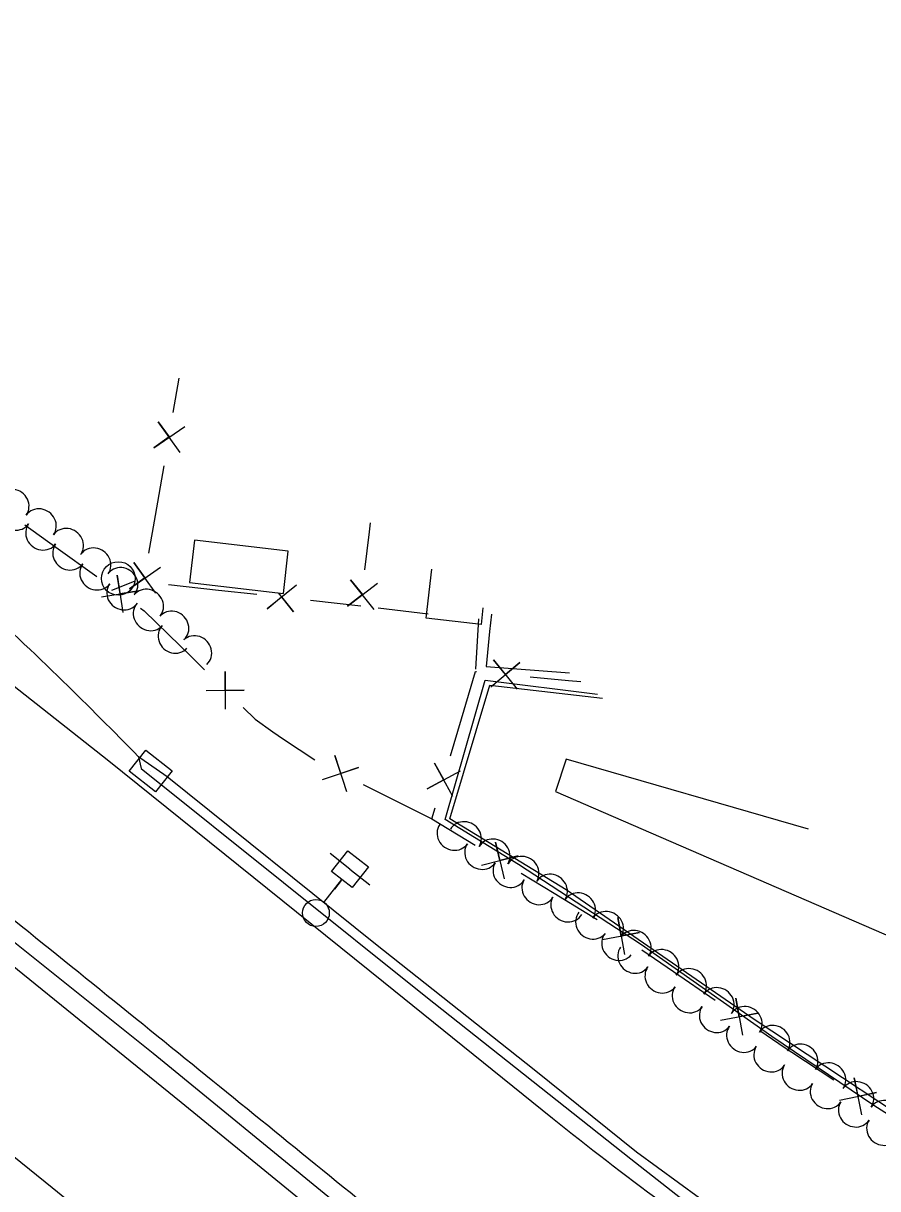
# Model space of a CAD drawing. Extents: x 1746010 to 1754829, y 655801 to 663091.
# Drawn here: x 1748412.4 to 1748666.3, y 661557 to 661903.4 of the extents above; entities that cross this region are included whole.
import ezdxf

# ---------------------------------------------------------------- set-up
doc = ezdxf.new("R2010")
doc.units = 0
for name, color, linetype in [('SURVEY - AERIAL SURVEY - Photo Control - Points - Elevations', 7, 'Continuous'), ('SURVEY - AERIAL SURVEY - Photo Control - Points - Locators', 7, 'Continuous'), ('SURVEY - AERIAL SURVEY - Photo Control - Points - Numbers', 7, 'Continuous'), ('SURVEY - AERIAL SURVEY - Photo Control with Text', 7, 'Continuous'), ('SURVEY - CENTERLINE - Existing Roads - Development', 7, 'Continuous'), ('SURVEY - CENTERLINE - Existing Roads Curve Text', 7, 'Continuous'), ('SURVEY - CENTERLINE - Existing Roads Text', 7, 'Continuous'), ('SURVEY - CENTERLINE - Preliminary - Development', 7, 'Continuous')]:
    doc.layers.add(name, color=color, linetype=linetype)

msp = doc.modelspace()

# ---------------------------------------------------------------- linework, layer by layer
at = {"layer": 'SURVEY - AERIAL SURVEY - Photo Control - Points - Elevations'}
msp.add_lwpolyline([(1748910.83, 661404.62), (1748911.82, 661408.5), (1748870.98, 661423.43), (1748839.2, 661435.99), (1748800.89, 661452.08), (1748770.77, 661466.26), (1748743.52, 661478.84), (1748708.78, 661497.63), (1748671.19, 661517.75), (1748645.7, 661532.7), (1748625.37, 661545.71), (1748613.39, 661554.16), (1748594.67, 661567.82), (1748564.2, 661592.32), (1748517.09, 661629.66), (1748455.21, 661679.34), (1748447.39, 661684.85), (1748446.67, 661685.36)], dxfattribs=at)
at = {"layer": 'SURVEY - AERIAL SURVEY - Photo Control - Points - Locators'}
for points in [[(1749014.37, 661130.26), (1748990.7, 661149.54), (1748916.31, 661209.97), (1748835.38, 661275.76), (1748731.71, 661360.72), (1748655.6, 661422.38), (1748555.07, 661504.4), (1748459.33, 661582.61), (1748380.29, 661646.59), (1748288.83, 661717.68), (1748181.12, 661800.02), (1748091.36, 661866.45), (1748036.84, 661905.72)], [(1748569.65, 661577.83), (1748519.45, 661618.34), (1748437.79, 661684), (1748393.16, 661719.18), (1748295.79, 661794.96)], [(1748551.54, 661727.75), (1748550.97, 661722.58), (1748549.98, 661712.21), (1748574.69, 661710.27)], [(1748899.97, 661458.62), (1748887.43, 661462.28), (1748864.43, 661470.09), (1748846.92, 661477.99), (1748822.16, 661489.19), (1748797.58, 661502.72), (1748768.69, 661520.99), (1748734.27, 661538.32), (1748706.56, 661555.34), (1748665.21, 661581.73), (1748634.89, 661602.18), (1748596.11, 661629.48), (1748559.57, 661653.3), (1748537.78, 661666.72), (1748549.66, 661708.07), (1748583.03, 661703.96)], [(1748446.67, 661685.36), (1748447.41, 661681.83), (1748532.04, 661614.13), (1748593, 661565.86), (1748611.4, 661551.33), (1748626.29, 661541.43), (1748674.09, 661513.32), (1748727.97, 661482.88), (1748777.52, 661459.1), (1748810.35, 661444.15), (1748850.05, 661428.01), (1748910.83, 661404.62), (1748954.66, 661390.35), (1748988.16, 661379.8), (1749008.42, 661374.05)], [(1749004.96, 661081.96), (1748990.07, 661094.14), (1748934.34, 661138.81), (1748865.88, 661194.6), (1748789.64, 661256.64), (1748729.69, 661305.4), (1748673.84, 661351.11), (1748595.91, 661414.43), (1748530.55, 661467.92), (1748473.83, 661514.17), (1748421, 661557.21), (1748361.81, 661604.95), (1748313.62, 661643.08), (1748341.85, 661611.66), (1748371.26, 661577.05), (1748408.51, 661529.92)]]:
    msp.add_lwpolyline(points, dxfattribs=at)
for points in [[(1748322.43, 661791.33), (1748373.47, 661752.68), (1748397.57, 661732.62), (1748424.19, 661707.83), (1748446.67, 661685.36)], [(1748390.54, 661652.24), (1748458.5, 661597.34), (1748523.79, 661544.26)], [(1748784.36, 661451.78), (1748753.18, 661466.15), (1748719.83, 661482.77), (1748666.33, 661511.73), (1748631.65, 661532.7), (1748602.01, 661552.91), (1748569.65, 661577.83)]]:
    msp.add_spline(points, degree=3, dxfattribs=at)
at = {"layer": 'SURVEY - AERIAL SURVEY - Photo Control - Points - Numbers'}
msp.add_lwpolyline([(1748040.01, 661910.33), (1748122.02, 661850.78), (1748195.38, 661796.53), (1748267.56, 661741.32), (1748333.52, 661690.82), (1748402.34, 661636.08), (1748451.04, 661597.23), (1748504.04, 661553.85), (1748559.78, 661508.8), (1748636.39, 661445.77), (1748709.27, 661386.44), (1748757.29, 661347.34), (1748822.35, 661294.7), (1748882.58, 661246), (1748955.33, 661186.03), (1749015.15, 661137.9)], dxfattribs=at)
at = {"layer": 'SURVEY - AERIAL SURVEY - Photo Control with Text'}
for p, q in [((1748440.64, 661738.37), (1748440.64, 661738.37)), ((1748438.73, 661734.91), (1748445.46, 661737.54))]:
    msp.add_line(p, q, dxfattribs=at)
msp.add_circle((1748440.64, 661738.33), 5, dxfattribs=at)
at = {"layer": 'SURVEY - CENTERLINE - Existing Roads - Development'}
for points in [[(1748456.97, 661787.69), (1748458.73, 661797.88)], [(1748459.07, 661775.77), (1748452.53, 661784.9), (1748455.81, 661780.39), (1748451.19, 661777.12), (1748460.41, 661783.55)], [(1748451.68, 661757.07), (1748454.23, 661771.84)], [(1748449.74, 661745.84), (1748451.68, 661757.07)], [(1748412.86, 661754.31), (1748422.09, 661747.66)], [(1748513.96, 661740.92), (1748515.28, 661752.22)], [(1748515.28, 661752.22), (1748515.59, 661754.91)], [(1748422.09, 661747.66), (1748434.24, 661738.9)], [(1748451.84, 661733.93), (1748445.3, 661743.06), (1748448.58, 661738.54), (1748443.95, 661735.28), (1748453.18, 661741.7)], [(1748435.64, 661732.84), (1748446.73, 661734.69), (1748441.22, 661733.74), (1748440.33, 661739.31), (1748442.03, 661728.23)], [(1748549.03, 661729.65), (1748548.46, 661724.69), (1748532.14, 661726.58), (1748533.82, 661741.14)], [(1748470.47, 661734.79), (1748455.57, 661736.44)], [(1748481.8, 661733.55), (1748470.47, 661734.79)], [(1748493.58, 661736.37), (1748484.85, 661729.29), (1748489.16, 661732.84), (1748492.7, 661728.43), (1748488.26, 661734.04)], [(1748516.72, 661729.16), (1748509.68, 661737.9), (1748513.21, 661733.58), (1748508.77, 661730.07), (1748517.63, 661736.99)], [(1748512.7, 661730.14), (1748497.8, 661731.78)], [(1748447.27, 661729.5), (1748448.38, 661728.7), (1748455.57, 661721.7)], [(1748532.77, 661727.76), (1748517.88, 661729.53)], [(1748547.74, 661726.33), (1748546.81, 661711.38)], [(1748455.57, 661721.7), (1748462.26, 661715.18), (1748466.3, 661711.22)], [(1748551.32, 661706.17), (1748559.97, 661713.35), (1748555.7, 661709.75), (1748552.11, 661714.11), (1748559.19, 661705.4)], [(1748466.78, 661705.01), (1748478.02, 661705.18), (1748472.44, 661705.06), (1748472.38, 661710.71), (1748472.42, 661699.48)], [(1748542.62, 661696.57), (1748546.8, 661710.71), (1748547.05, 661710.69)], [(1748563.07, 661709.14), (1748574.41, 661708.04)], [(1748574.41, 661708.04), (1748578.11, 661707.68)], [(1748570.53, 661675.05), (1748676.35, 661629.18), (1748697.97, 661607.26), (1748699.02, 661572.5), (1748797.11, 661526.2), (1748789.51, 661511.31), (1748766.93, 661524.11), (1748692.93, 661565.4), (1748629.58, 661607.2), (1748573.74, 661645.81), (1748539.15, 661666.94), (1748551.06, 661706.64), (1748584.59, 661702.79)], [(1748477.79, 661699.95), (1748481.3, 661696.51), (1748486.6, 661692.77)], [(1748539.39, 661685.64), (1748542.62, 661696.57)], [(1748486.6, 661692.77), (1748489.72, 661690.57), (1748499.07, 661684.45)], [(1748501.36, 661678.59), (1748512.02, 661682.17), (1748506.74, 661680.36), (1748504.96, 661685.72), (1748508.42, 661675.04)], [(1748540.1, 661673.55), (1748534.66, 661683.39), (1748537.4, 661678.52), (1748532.43, 661675.81), (1748542.33, 661681.12)], [(1748645.76, 661663.78), (1748573.74, 661684.65), (1748570.53, 661675.05)], [(1748513.39, 661677.13), (1748523.57, 661672.02)], [(1748523.57, 661672.02), (1748533.85, 661666.85), (1748534.84, 661670.2)], [(1748533.85, 661666.85), (1748546.66, 661659.07)], [(1748548.54, 661653.12), (1748559.45, 661655.86), (1748554.04, 661654.47), (1748552.7, 661659.96), (1748555.29, 661649.03)], [(1748560.41, 661650.7), (1748570.14, 661644.77)], [(1748570.14, 661644.77), (1748582.95, 661636.97)], [(1748584.55, 661630.98), (1748595.58, 661633.13), (1748590.11, 661632.03), (1748589.06, 661637.59), (1748591.07, 661626.53)], [(1748596.27, 661627.94), (1748605.68, 661621.51)], [(1748605.68, 661621.51), (1748618.06, 661613.04)], [(1748619.63, 661607.01), (1748630.66, 661609.16), (1748625.19, 661608.05), (1748624.14, 661613.61), (1748626.15, 661602.55)], [(1748631.35, 661603.96), (1748638.88, 661598.81), (1748640.78, 661597.56)], [(1748640.78, 661597.56), (1748653.29, 661589.29)], [(1748654.94, 661583.28), (1748665.94, 661585.59), (1748660.48, 661584.41), (1748659.36, 661589.95), (1748661.53, 661578.92)]]:
    msp.add_lwpolyline(points, dxfattribs=at)
msp.add_lwpolyline([(1748491.16, 661746.46), (1748463.25, 661749.7), (1748461.79, 661737.1), (1748489.71, 661733.87)], close=True, dxfattribs=at)
at = {"layer": 'SURVEY - CENTERLINE - Existing Roads Curve Text'}
for p, q in [((1748509.5, 661651.93), (1748503.58, 661656.54)), ((1748509.5, 661651.93), (1748515.42, 661647.32)), ((1748501.76, 661641.99), (1748507.1, 661648.85)), ((1748506.86, 661648.54), (1748504.89, 661646.01))]:
    msp.add_line(p, q, dxfattribs=at)
msp.add_lwpolyline([(1748514.97, 661652.61), (1748510.18, 661646.46), (1748504.03, 661651.25), (1748508.82, 661657.4)], close=True, dxfattribs=at)
msp.add_circle((1748499.36, 661638.91), 4, dxfattribs=at)
at = {"layer": 'SURVEY - CENTERLINE - Existing Roads Text'}
for centre, major_axis in [((1748409.22, 661760.09), (4.05, -2.93)), ((1748409.98, 661757.5), (-4.02, 2.97)), ((1748417.32, 661754.23), (4.05, -2.93)), ((1748418.01, 661751.58), (-4.02, 2.97)), ((1748425.43, 661748.4), (4.07, -2.9)), ((1748426.05, 661745.65), (-4.02, 2.97)), ((1748433.55, 661742.62), (4.07, -2.9)), ((1748434.08, 661739.72), (-4.02, 2.97)), ((1748441.6, 661736.74), (3.82, -3.22)), ((1748442.11, 661733.8), (-4.02, 2.97)), ((1748449.23, 661730.31), (3.82, -3.22)), ((1748449.97, 661727.66), (-3.7, 3.37)), ((1748456.77, 661723.79), (3.39, -3.67)), ((1748457.35, 661720.95), (-3.7, 3.37)), ((1748463.56, 661716.45), (3.39, -3.67)), ((1748543.62, 661661.27), (4.28, -2.58)), ((1748540.27, 661662.33), (-4.11, 2.84)), ((1748548.5, 661656.65), (-4.11, 2.84)), ((1748552.18, 661656.11), (4.28, -2.58)), ((1748560.75, 661650.96), (4.28, -2.58)), ((1748556.93, 661651.29), (-4.29, 2.57)), ((1748565.51, 661646.15), (-4.29, 2.57)), ((1748569.2, 661645.62), (4.17, -2.77)), ((1748577.53, 661640.09), (4.17, -2.77)), ((1748574.09, 661641.02), (-4.29, 2.57)), ((1748581.43, 661635.96), (-3.87, 3.16)), ((1748585.85, 661634.57), (4.17, -2.77)), ((1748594.09, 661628.91), (4.12, -2.84)), ((1748589.18, 661629.63), (-3.87, 3.16)), ((1748593.97, 661625.8), (-4.04, 2.94)), ((1748602.32, 661623.24), (4.12, -2.84)), ((1748602.06, 661619.92), (-4.04, 2.94)), ((1748610.56, 661617.57), (4.12, -2.84)), ((1748610.15, 661614.04), (-4.04, 2.94)), ((1748618.79, 661611.91), (4.12, -2.84)), ((1748618.23, 661608.17), (-4.04, 2.94)), ((1748627.06, 661606.3), (4.15, -2.79)), ((1748626.32, 661602.29), (-4.04, 2.94)), ((1748635.36, 661600.72), (4.15, -2.79)), ((1748643.66, 661595.14), (4.15, -2.79)), ((1748634.44, 661596.45), (-4.19, 2.73)), ((1748642.81, 661591), (-4.19, 2.73)), ((1748651.96, 661589.57), (4.15, -2.79)), ((1748660.25, 661583.99), (4.14, -2.8)), ((1748651.19, 661585.54), (-4.19, 2.73)), ((1748659.57, 661580.08), (-4.19, 2.73)), ((1748668.53, 661578.39), (4.14, -2.8)), ((1748667.95, 661574.63), (-4.19, 2.73))]:
    msp.add_ellipse(centre, major_axis=major_axis, ratio=0.940188, start_param=0, end_param=3.141593, dxfattribs=at)
at = {"layer": 'SURVEY - CENTERLINE - Preliminary - Development'}
msp.add_line((1748450.29, 661681.11), (1748450.29, 661681.11), dxfattribs=at)
msp.add_lwpolyline([(1748443.89, 661681.07), (1748448.85, 661687.35), (1748456.69, 661681.15), (1748451.73, 661674.87), (1748443.89, 661681.07)], dxfattribs=at)

doc.saveas('drawing.dxf')
